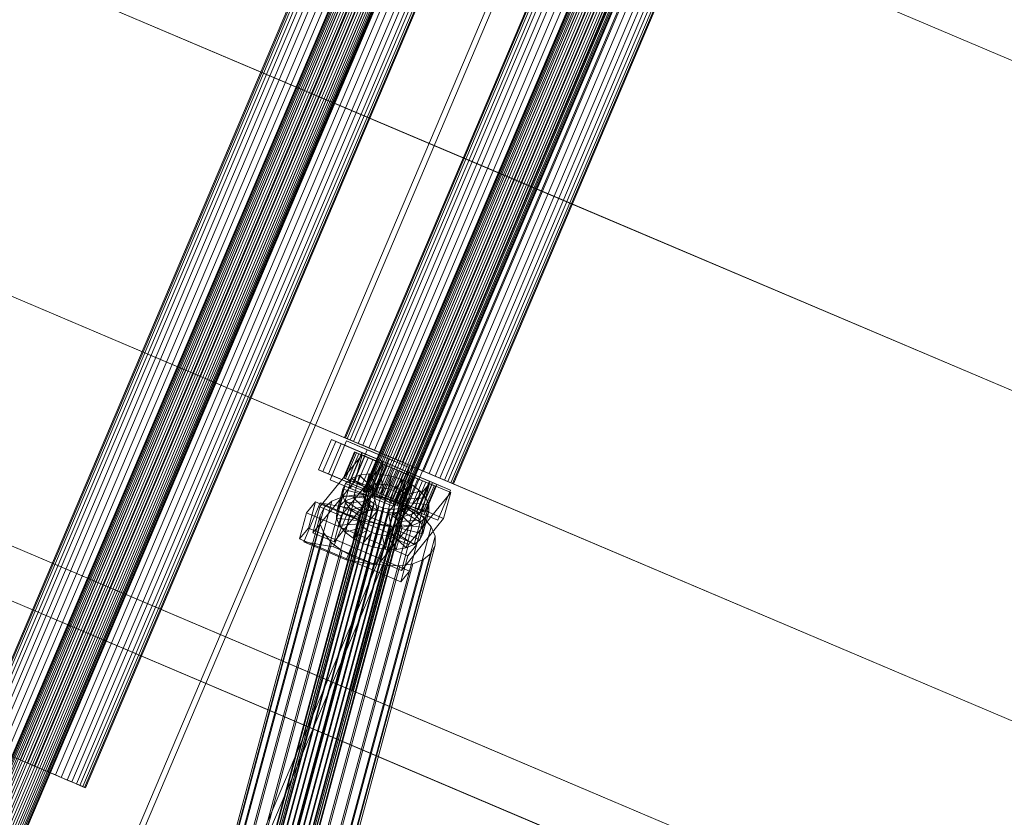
# Model space of a CAD drawing. Header units: millimetres. Extents: x -4738 to 65662, y -68080 to 6847.
# Tile 554 of 656: x 20043 to 20464, y -19296 to -18955. Entities that reach past the tile are written whole.
import ezdxf

# ---------------------------------------------------------------- set-up
doc = ezdxf.new("R2010")
doc.units = ezdxf.units.MM
doc.layers.add('superior_C10', color=7, linetype='Continuous', lineweight=0)

msp = doc.modelspace()

# ---------------------------------------------------------------- linework, layer by layer
at = {"layer": 'superior_C10'}
for p, q in [((18241.459, -18440.523), (27684.903, -22449.244)), ((27685.833, -22449.639), (18242.389, -18440.917)), ((20332.979, -18578.773), (19989.12, -19388.811)), ((19989.273, -19388.876), (20333.132, -18578.838)), ((20333.389, -18578.947), (19989.53, -19388.985)), ((20333.839, -18579.138), (19989.98, -19389.176)), ((20334.335, -18579.349), (19990.476, -19389.387)), ((20335.05, -18579.652), (19991.191, -19389.69)), ((20335.752, -18579.95), (19991.893, -19389.988)), ((20336.684, -18580.346), (19992.825, -19390.384)), ((20337.544, -18580.711), (19993.685, -19390.749)), ((20338.629, -18581.172), (19994.77, -19391.209)), ((20339.588, -18581.579), (19995.729, -19391.616)), ((20340.752, -18582.073), (19996.893, -19392.111)), ((20341.745, -18582.494), (19997.886, -19392.532)), ((20342.91, -18582.989), (19999.05, -19393.026)), ((20343.868, -18583.396), (20000.009, -19393.433)), ((20344.954, -18583.856), (20001.094, -19393.894)), ((20345.813, -18584.221), (20001.954, -19394.259)), ((20346.745, -18584.617), (20002.886, -19394.655)), ((20347.447, -18584.915), (20003.588, -19394.953)), ((20348.162, -18585.218), (20004.303, -19395.256)), ((20348.659, -18585.429), (20004.799, -19395.467)), ((20349.108, -18585.62), (20005.249, -19395.658)), ((20349.365, -18585.729), (20005.506, -19395.767)), ((20349.518, -18585.794), (20005.659, -19395.832)), ((20051.847, -19399.143), (20383.983, -18616.72)), ((20386.198, -18617.66), (20054.061, -19400.083)), ((20429.795, -18636.167), (20097.659, -19418.59)), ((20099.873, -19419.53), (20432.01, -18637.107)), ((20267.562, -18690.983), (20024.399, -19263.808)), ((20024.832, -19263.992), (20267.995, -18691.166)), ((20268.72, -18691.474), (20025.557, -19264.3)), ((20269.988, -18692.013), (20026.825, -19264.838)), ((20271.389, -18692.607), (20028.226, -19265.433)), ((20273.407, -18693.464), (20030.244, -19266.289)), ((20275.388, -18694.305), (20032.225, -19267.13)), ((20278.018, -18695.421), (20034.855, -19268.247)), ((20280.445, -18696.451), (20037.281, -19269.277)), ((20283.507, -18697.751), (20040.344, -19270.577)), ((20286.213, -18698.9), (20043.05, -19271.725)), ((20289.5, -18700.295), (20046.337, -19273.121)), ((20292.302, -18701.484), (20049.138, -19274.31)), ((20295.588, -18702.88), (20052.425, -19275.705)), ((20298.294, -18704.028), (20055.131, -19276.854)), ((20301.357, -18705.328), (20058.194, -19278.154)), ((20303.783, -18706.358), (20060.62, -19279.184)), ((20306.413, -18707.475), (20063.25, -19280.3)), ((20308.394, -18708.316), (20065.231, -19281.141)), ((20310.412, -18709.172), (20067.249, -19281.998)), ((20311.813, -18709.767), (20068.65, -19282.592)), ((20313.081, -18710.305), (20069.918, -19283.131)), ((20313.807, -18710.613), (20070.643, -19283.439)), ((20314.239, -18710.797), (20071.076, -19283.622)), ((19854.624, -18853.715), (20260.567, -19026.037)), ((20261.665, -19026.503), (19855.723, -18854.182)), ((20305.441, -18884.303), (20189.779, -19156.77)), ((20189.932, -19156.835), (20305.594, -18884.368)), ((20305.851, -18884.477), (20190.189, -19156.944)), ((20306.3, -18884.668), (20190.639, -19157.135)), ((20306.797, -18884.879), (20191.135, -19157.346)), ((20307.512, -18885.182), (20191.85, -19157.649)), ((20308.214, -18885.48), (20192.552, -19157.947)), ((20309.145, -18885.876), (20193.484, -19158.343)), ((20310.005, -18886.241), (20194.344, -19158.708)), ((20311.09, -18886.701), (20195.429, -19159.169)), ((20312.049, -18887.109), (20196.388, -19159.576)), ((20313.214, -18887.603), (20197.552, -19160.07)), ((20314.207, -18888.024), (20198.545, -19160.491)), ((20315.371, -18888.519), (20199.709, -19160.986)), ((20316.33, -18888.926), (20200.668, -19161.393)), ((20317.415, -18889.386), (20201.753, -19161.853)), ((20318.275, -18889.751), (20202.613, -19162.218)), ((20319.207, -18890.147), (20203.545, -19162.614)), ((20319.909, -18890.445), (20204.247, -19162.912)), ((20320.624, -18890.748), (20204.962, -19163.215)), ((20321.12, -18890.959), (20205.458, -19163.426)), ((20321.569, -18891.15), (20205.908, -19163.617)), ((20321.826, -18891.259), (20206.165, -19163.726)), ((20321.98, -18891.324), (20206.318, -19163.791)), ((20283.338, -18894.475), (20181.743, -19133.805)), ((20182.176, -19133.988), (20283.771, -18894.659)), ((20284.496, -18894.967), (20182.901, -19134.296)), ((20285.764, -18895.505), (20184.17, -19134.835)), ((20287.165, -18896.1), (20185.571, -19135.429)), ((20289.183, -18896.957), (20187.588, -19136.286)), ((20291.164, -18897.798), (20189.57, -19137.127)), ((20293.794, -18898.914), (20192.199, -19138.243)), ((20296.221, -18899.944), (20194.626, -19139.273)), ((20299.283, -18901.244), (20197.688, -19140.573)), ((20301.989, -18902.393), (20200.395, -19141.722)), ((20305.276, -18903.788), (20203.681, -19143.117)), ((20308.078, -18904.977), (20206.483, -19144.306)), ((20311.364, -18906.372), (20209.769, -19145.702)), ((20314.07, -18907.521), (20212.476, -19146.85)), ((20311.364, -18906.372), (20260.567, -19026.037)), ((20261.665, -19026.503), (20312.463, -18906.839)), ((20311.364, -18906.372), (20852.621, -19136.135)), ((20853.72, -19136.601), (20312.463, -18906.839)), ((20317.133, -18908.821), (20215.538, -19148.15)), ((20319.559, -18909.851), (20217.964, -19149.18)), ((20322.189, -18910.967), (20220.594, -19150.297)), ((20324.17, -18911.808), (20222.575, -19151.138)), ((20326.188, -18912.665), (20224.593, -19151.994)), ((20327.589, -18913.26), (20225.994, -19152.589)), ((20328.857, -18913.798), (20227.263, -19153.127)), ((20329.583, -18914.106), (20227.988, -19153.435)), ((20330.015, -18914.29), (20228.421, -19153.619)), ((19803.826, -18973.38), (20209.769, -19145.702)), ((20210.868, -19146.168), (19804.925, -18973.846)), ((20260.567, -19026.037), (20209.769, -19145.702)), ((20260.567, -19026.037), (20801.824, -19255.799)), ((20210.868, -19146.168), (20261.665, -19026.503)), ((20802.922, -19256.266), (20261.665, -19026.503)), ((19778.022, -19069.214), (20183.965, -19241.536)), ((20185.064, -19242.002), (19779.121, -19069.68)), ((20170.706, -19147.588), (20176.176, -19134.701)), ((20178.022, -19135.484), (20172.551, -19148.371)), ((20175.611, -19151.843), (20182.645, -19135.274)), ((20176.176, -19134.701), (20219.463, -19153.076)), ((20176.176, -19134.701), (20178.022, -19135.484)), ((20221.309, -19153.859), (20178.022, -19135.484)), ((20182.901, -19134.296), (20181.743, -19133.805)), ((20181.743, -19133.805), (20182.176, -19133.988)), ((20182.176, -19133.988), (20184.17, -19134.835)), ((20182.645, -19135.274), (20200.681, -19142.93)), ((20182.645, -19135.274), (20191.429, -19139.002)), ((20185.571, -19135.429), (20182.901, -19134.296)), ((20184.17, -19134.835), (20187.588, -19136.286)), ((20189.57, -19137.127), (20185.571, -19135.429)), ((20174.888, -19149.363), (20180.358, -19136.476)), ((20180.358, -19136.476), (20189.376, -19140.304)), ((20180.358, -19136.476), (20189.216, -19140.236)), ((20191.429, -19139.002), (20184.395, -19155.571)), ((20187.588, -19136.286), (20192.199, -19138.243)), ((20194.626, -19139.273), (20189.57, -19137.127)), ((20209.465, -19146.659), (20191.429, -19139.002)), ((20192.199, -19138.243), (20197.688, -19140.573)), ((20200.395, -19141.722), (20194.626, -19139.273)), ((20171.295, -19163.419), (20189.336, -19141.168)), ((20186.061, -19139.983), (20181.372, -19151.029)), ((20181.696, -19151.166), (20186.385, -19140.12)), ((20186.927, -19140.351), (20182.238, -19151.396)), ((20187.876, -19140.753), (20183.187, -19151.799)), ((20189.216, -19140.236), (20183.746, -19153.123)), ((20189.376, -19140.304), (20183.906, -19153.191)), ((20188.924, -19141.198), (20184.235, -19152.244)), ((20190.433, -19141.839), (20185.744, -19152.885)), ((20195.249, -19143.883), (20186.061, -19139.983)), ((20186.061, -19139.983), (20186.927, -19140.351)), ((20186.385, -19140.12), (20186.061, -19139.983)), ((20189.336, -19141.168), (20186.326, -19152.349)), ((20187.876, -19140.753), (20186.385, -19140.12)), ((20186.385, -19140.12), (20195.403, -19143.948)), ((20195.66, -19144.057), (20186.927, -19140.351)), ((20186.927, -19140.351), (20188.924, -19141.198)), ((20191.915, -19142.468), (20187.226, -19153.514)), ((20196.109, -19144.248), (20187.876, -19140.753)), ((20190.433, -19141.839), (20187.876, -19140.753)), ((20196.605, -19144.459), (20188.924, -19141.198)), ((20188.924, -19141.198), (20191.915, -19142.468)), ((20193.882, -19143.303), (20189.193, -19154.349)), ((20198.234, -19144.064), (20189.216, -19140.236)), ((20198.35, -19145.006), (20189.336, -19141.168)), ((20198.234, -19144.064), (20189.376, -19140.304)), ((20197.32, -19144.763), (20190.433, -19141.839)), ((20193.882, -19143.303), (20190.433, -19141.839)), ((20190.56, -19154.929), (20195.249, -19143.883)), ((20195.403, -19143.948), (20190.714, -19154.994)), ((20190.971, -19155.103), (20195.66, -19144.057)), ((20195.697, -19144.074), (20191.008, -19155.12)), ((20198.022, -19145.061), (20191.915, -19142.468)), ((20191.915, -19142.468), (20195.697, -19144.074)), ((20192.764, -19156.951), (20198.234, -19144.064)), ((20200.681, -19142.93), (20193.647, -19159.499)), ((20198.954, -19145.456), (20193.882, -19143.303)), ((20197.988, -19145.046), (20193.882, -19143.303)), ((20195.66, -19144.057), (20195.249, -19143.883)), ((20195.249, -19143.883), (20195.403, -19143.948)), ((20195.403, -19143.948), (20196.109, -19144.248)), ((20196.605, -19144.459), (20195.66, -19144.057)), ((20199.814, -19145.821), (20195.697, -19144.074)), ((20195.697, -19144.074), (20200.013, -19145.905)), ((20197.688, -19140.573), (20203.681, -19143.117)), ((20206.483, -19144.306), (20200.395, -19141.722)), ((20200.681, -19142.93), (20209.465, -19146.659)), ((20203.681, -19143.117), (20209.769, -19145.702)), ((20213.993, -19165.963), (20170.706, -19147.588)), ((20172.551, -19148.371), (20170.706, -19147.588)), ((20198.35, -19145.006), (20180.309, -19167.258)), ((20209.769, -19145.702), (20183.965, -19241.536)), ((20185.064, -19242.002), (20210.868, -19146.168)), ((20191.42, -19155.294), (20196.109, -19144.248)), ((20191.916, -19155.505), (20196.605, -19144.459)), ((20192.631, -19155.808), (20197.32, -19144.763)), ((20197.988, -19145.046), (20193.299, -19156.092)), ((20193.333, -19156.106), (20198.022, -19145.061)), ((20194.265, -19156.502), (20198.954, -19145.456)), ((20195.125, -19156.867), (20199.814, -19145.821)), ((20200.013, -19145.905), (20195.324, -19156.951)), ((20195.34, -19156.187), (20198.35, -19145.006)), ((20196.109, -19144.248), (20197.32, -19144.763)), ((20196.21, -19157.328), (20200.899, -19146.282)), ((20198.022, -19145.061), (20196.605, -19144.459)), ((20197.169, -19157.735), (20201.858, -19146.689)), ((20197.32, -19144.763), (20198.954, -19145.456)), ((20202.471, -19146.949), (20197.782, -19157.995)), ((20200.899, -19146.282), (20197.988, -19145.046)), ((20202.471, -19146.949), (20197.988, -19145.046)), ((20199.814, -19145.821), (20198.022, -19145.061)), ((20198.334, -19158.229), (20203.023, -19147.183)), ((20198.954, -19145.456), (20200.899, -19146.282)), ((20199.326, -19158.65), (20204.015, -19147.604)), ((20201.858, -19146.689), (20199.814, -19145.821)), ((20204.567, -19147.839), (20199.878, -19158.885)), ((20201.858, -19146.689), (20200.013, -19145.905)), ((20200.013, -19145.905), (20204.567, -19147.839)), ((20200.491, -19159.145), (20205.18, -19148.099)), ((20200.899, -19146.282), (20203.023, -19147.183)), ((20204.015, -19147.604), (20201.858, -19146.689)), ((20202.431, -19163.228), (20209.465, -19146.659)), ((20203.023, -19147.183), (20202.471, -19146.949)), ((20207.025, -19148.882), (20202.471, -19146.949)), ((20203.023, -19147.183), (20205.18, -19148.099)), ((20206.139, -19148.506), (20204.015, -19147.604)), ((20204.015, -19147.604), (20204.567, -19147.839)), ((20204.567, -19147.839), (20209.05, -19149.742)), ((20205.18, -19148.099), (20207.025, -19148.882)), ((20205.18, -19148.099), (20207.224, -19148.966)), ((20212.476, -19146.85), (20206.483, -19144.306)), ((20209.769, -19145.702), (20751.026, -19375.464)), ((20209.769, -19145.702), (20215.538, -19148.15)), ((20752.125, -19375.93), (20210.868, -19146.168)), ((20217.964, -19149.18), (20212.476, -19146.85)), ((20215.538, -19148.15), (20220.594, -19150.297)), ((20186.326, -19152.349), (20168.285, -19174.6)), ((20172.551, -19148.371), (20215.838, -19166.746)), ((20183.906, -19153.191), (20174.888, -19149.363)), ((20183.746, -19153.123), (20174.888, -19149.363)), ((20193.647, -19159.499), (20175.611, -19151.843)), ((20184.395, -19155.571), (20175.611, -19151.843)), ((20182.238, -19151.396), (20181.372, -19151.029)), ((20181.372, -19151.029), (20190.56, -19154.929)), ((20181.372, -19151.029), (20181.696, -19151.166)), ((20190.714, -19154.994), (20181.696, -19151.166)), ((20181.696, -19151.166), (20183.187, -19151.799)), ((20184.711, -19151.365), (20182.131, -19160.949)), ((20184.235, -19152.244), (20182.238, -19151.396)), ((20182.238, -19151.396), (20190.971, -19155.103)), ((20184.711, -19151.365), (20182.279, -19153.397)), ((20183.187, -19151.799), (20191.42, -19155.294)), ((20183.187, -19151.799), (20185.744, -19152.885)), ((20187.226, -19153.514), (20184.235, -19152.244)), ((20184.235, -19152.244), (20191.916, -19155.505)), ((20188.144, -19149.97), (20184.711, -19151.365)), ((20192.445, -19156.273), (20184.711, -19151.365)), ((20188.144, -19149.97), (20185.564, -19159.553)), ((20186.326, -19152.349), (20195.34, -19156.187)), ((20192.345, -19149.304), (20188.144, -19149.97)), ((20194.071, -19155.611), (20188.144, -19149.97)), ((20192.345, -19149.304), (20189.765, -19158.888)), ((20196.061, -19155.296), (20192.345, -19149.304)), ((20197.027, -19149.415), (20192.345, -19149.304)), ((20197.027, -19149.415), (20194.447, -19158.998)), ((20198.279, -19155.349), (20197.027, -19149.415)), ((20201.871, -19150.294), (20197.027, -19149.415)), ((20201.871, -19150.294), (20199.29, -19159.877)), ((20200.573, -19155.765), (20201.871, -19150.294)), ((20201.45, -19159.552), (20206.139, -19148.506)), ((20206.547, -19151.881), (20201.871, -19150.294)), ((20207.025, -19148.882), (20202.336, -19159.928)), ((20202.535, -19160.012), (20207.224, -19148.966)), ((20202.788, -19156.517), (20206.547, -19151.881)), ((20203.395, -19160.377), (20208.084, -19149.331)), ((20203.746, -19161.613), (20209.216, -19148.726)), ((20206.547, -19151.881), (20203.966, -19161.465)), ((20204.326, -19160.773), (20209.015, -19149.727)), ((20209.05, -19149.742), (20204.361, -19160.787)), ((20205.028, -19161.071), (20209.717, -19150.025)), ((20205.743, -19161.374), (20210.432, -19150.329)), ((20208.084, -19149.331), (20206.139, -19148.506)), ((20206.139, -19148.506), (20209.05, -19149.742)), ((20206.24, -19161.585), (20210.929, -19150.539)), ((20210.736, -19154.069), (20206.547, -19151.881)), ((20211.34, -19150.714), (20206.651, -19161.76)), ((20206.689, -19161.776), (20211.378, -19150.73)), ((20206.946, -19161.885), (20211.635, -19150.839)), ((20211.34, -19150.714), (20207.025, -19148.882)), ((20207.1, -19161.95), (20211.789, -19150.904)), ((20207.224, -19148.966), (20211.34, -19150.714)), ((20207.224, -19148.966), (20209.015, -19149.727)), ((20209.717, -19150.025), (20208.084, -19149.331)), ((20208.084, -19149.331), (20213.155, -19151.484)), ((20213.155, -19151.484), (20208.466, -19162.53)), ((20209.015, -19149.727), (20215.123, -19152.319)), ((20209.015, -19149.727), (20210.432, -19150.329)), ((20209.05, -19149.742), (20213.155, -19151.484)), ((20209.216, -19148.726), (20218.234, -19152.554)), ((20209.216, -19148.726), (20218.074, -19152.486)), ((20210.929, -19150.539), (20209.717, -19150.025)), ((20209.717, -19150.025), (20216.605, -19152.949)), ((20210.432, -19150.329), (20218.114, -19153.589)), ((20210.432, -19150.329), (20211.378, -19150.73)), ((20215.123, -19152.319), (20210.434, -19163.365)), ((20211.635, -19150.839), (20210.929, -19150.539)), ((20210.929, -19150.539), (20219.162, -19154.034)), ((20215.123, -19152.319), (20211.34, -19150.714)), ((20211.378, -19150.73), (20220.111, -19154.437)), ((20211.378, -19150.73), (20211.789, -19150.904)), ((20211.789, -19150.904), (20211.635, -19150.839)), ((20211.635, -19150.839), (20220.653, -19154.667)), ((20211.789, -19150.904), (20220.977, -19154.805)), ((20218.074, -19152.486), (20212.603, -19165.373)), ((20218.234, -19152.554), (20212.764, -19165.441)), ((20213.155, -19151.484), (20216.605, -19152.949)), ((20218.114, -19153.589), (20215.123, -19152.319)), ((20222.575, -19151.138), (20217.964, -19149.18)), ((20227.092, -19156.314), (20218.074, -19152.486)), ((20227.092, -19156.314), (20218.234, -19152.554)), ((20220.594, -19150.297), (20224.593, -19151.994)), ((20225.994, -19152.589), (20222.575, -19151.138)), ((20224.593, -19151.994), (20227.263, -19153.127)), ((20135.599, -19364.077), (20191.723, -19155.637)), ((20192.875, -19154.675), (20136.751, -19363.115)), ((20194.502, -19154.014), (20138.377, -19362.454)), ((20196.491, -19153.699), (20140.367, -19362.139)), ((20198.709, -19153.751), (20142.585, -19362.191)), ((20201.004, -19154.168), (20144.879, -19362.607)), ((20203.218, -19154.92), (20147.094, -19363.359)), ((20205.203, -19155.956), (20149.078, -19364.396)), ((20177.299, -19178.438), (20195.34, -19156.187)), ((20181.015, -19155.925), (20178.434, -19165.508)), ((20179.699, -19162.98), (20182.279, -19153.397)), ((20181.015, -19155.925), (20181.003, -19158.777)), ((20182.279, -19153.397), (20181.015, -19155.925)), ((20190.694, -19158.432), (20181.015, -19155.925)), ((20182.279, -19153.397), (20191.293, -19157.235)), ((20183.746, -19153.123), (20192.764, -19156.951)), ((20183.906, -19153.191), (20192.764, -19156.951)), ((20184.395, -19155.571), (20202.431, -19163.228)), ((20185.744, -19152.885), (20192.631, -19155.808)), ((20185.744, -19152.885), (20189.193, -19154.349)), ((20191.008, -19155.12), (20187.226, -19153.514)), ((20187.226, -19153.514), (20193.333, -19156.106)), ((20189.193, -19154.349), (20194.265, -19156.502)), ((20189.193, -19154.349), (20193.299, -19156.092)), ((20190.189, -19156.944), (20189.779, -19156.77)), ((20189.779, -19156.77), (20189.932, -19156.835)), ((20189.865, -19165.856), (20192.445, -19156.273)), ((20190.56, -19154.929), (20190.971, -19155.103)), ((20190.714, -19154.994), (20190.56, -19154.929)), ((20191.42, -19155.294), (20190.714, -19154.994)), ((20190.971, -19155.103), (20191.916, -19155.505)), ((20195.324, -19156.951), (20191.008, -19155.12)), ((20191.008, -19155.12), (20195.125, -19156.867)), ((20191.723, -19155.637), (20191.124, -19156.835)), ((20191.293, -19157.235), (20192.445, -19156.273)), ((20192.631, -19155.808), (20191.42, -19155.294)), ((20191.491, -19165.195), (20194.071, -19155.611)), ((20192.875, -19154.675), (20191.723, -19155.637)), ((20191.916, -19155.505), (20193.333, -19156.106)), ((20192.445, -19156.273), (20194.071, -19155.611)), ((20194.265, -19156.502), (20192.631, -19155.808)), ((20194.502, -19154.014), (20192.875, -19154.675)), ((20193.299, -19156.092), (20196.21, -19157.328)), ((20193.299, -19156.092), (20197.782, -19157.995)), ((20193.333, -19156.106), (20195.125, -19156.867)), ((20193.481, -19164.88), (20196.061, -19155.296)), ((20194.071, -19155.611), (20196.061, -19155.296)), ((20196.21, -19157.328), (20194.265, -19156.502)), ((20196.491, -19153.699), (20194.502, -19154.014)), ((20195.699, -19164.932), (20198.279, -19155.349)), ((20196.061, -19155.296), (20198.279, -19155.349)), ((20198.709, -19153.751), (20196.491, -19153.699)), ((20197.993, -19165.348), (20200.573, -19155.765)), ((20198.279, -19155.349), (20200.573, -19155.765)), ((20201.004, -19154.168), (20198.709, -19153.751)), ((20200.14, -19175.701), (20218.181, -19153.45)), ((20200.208, -19166.1), (20202.788, -19156.517)), ((20200.573, -19155.765), (20202.788, -19156.517)), ((20203.218, -19154.92), (20201.004, -19154.168)), ((20202.788, -19156.517), (20204.773, -19157.553)), ((20205.203, -19155.956), (20203.218, -19154.92)), ((20204.773, -19157.553), (20210.736, -19154.069)), ((20206.821, -19157.206), (20205.203, -19155.956)), ((20206.391, -19158.803), (20214.153, -19156.707)), ((20210.736, -19154.069), (20208.156, -19163.652)), ((20214.153, -19156.707), (20210.736, -19154.069)), ((20214.153, -19156.707), (20211.573, -19166.291)), ((20216.605, -19152.949), (20211.916, -19163.995)), ((20218.114, -19153.589), (20213.425, -19164.635)), ((20219.463, -19153.076), (20213.993, -19165.963)), ((20216.565, -19159.617), (20214.153, -19156.707)), ((20219.162, -19154.034), (20214.473, -19165.08)), ((20218.181, -19153.45), (20215.17, -19164.631)), ((20220.111, -19154.437), (20215.422, -19165.483)), ((20215.838, -19166.746), (20221.309, -19153.859)), ((20220.653, -19154.667), (20215.964, -19165.713)), ((20220.977, -19154.805), (20216.288, -19165.851)), ((20216.605, -19152.949), (20219.162, -19154.034)), ((20220.111, -19154.437), (20218.114, -19153.589)), ((20227.194, -19157.288), (20218.181, -19153.45)), ((20219.162, -19154.034), (20220.653, -19154.667)), ((20221.309, -19153.859), (20219.463, -19153.076)), ((20220.977, -19154.805), (20220.111, -19154.437)), ((20220.653, -19154.667), (20220.977, -19154.805)), ((20221.622, -19169.201), (20227.092, -19156.314)), ((20227.988, -19153.435), (20225.994, -19152.589)), ((20227.263, -19153.127), (20228.421, -19153.619)), ((20228.421, -19153.619), (20227.988, -19153.435)), ((20180.911, -19159.137), (20132.528, -19338.826)), ((20191.119, -19158.186), (20134.995, -19366.626)), ((20191.124, -19156.835), (20135, -19365.275)), ((20191.708, -19159.599), (20135.583, -19368.039)), ((20192.85, -19160.978), (20136.726, -19369.417)), ((20186.526, -19158.248), (20138.143, -19337.937)), ((20192.785, -19158.395), (20144.402, -19338.085)), ((20206.821, -19157.206), (20150.697, -19365.645)), ((20199.261, -19159.57), (20150.878, -19339.26)), ((20207.964, -19158.584), (20151.84, -19367.024)), ((20208.553, -19159.997), (20152.428, -19368.437)), ((20180.911, -19159.137), (20176.321, -19161.003)), ((20181.003, -19158.777), (20178.423, -19168.361)), ((20179.699, -19162.98), (20182.131, -19160.949)), ((20186.526, -19158.248), (20180.911, -19159.137)), ((20190.689, -19159.784), (20181.003, -19158.777)), ((20181.003, -19158.777), (20182.246, -19161.76)), ((20182.131, -19160.949), (20185.564, -19159.553)), ((20182.131, -19160.949), (20189.865, -19165.856)), ((20185.564, -19159.553), (20189.765, -19158.888)), ((20185.564, -19159.553), (20191.491, -19165.195)), ((20192.785, -19158.395), (20186.526, -19158.248)), ((20188.108, -19169.367), (20190.689, -19159.784)), ((20188.114, -19168.016), (20190.694, -19158.432)), ((20191.293, -19157.235), (20188.713, -19166.818)), ((20189.765, -19158.888), (20193.481, -19164.88)), ((20189.765, -19158.888), (20194.447, -19158.998)), ((20189.932, -19156.835), (20190.639, -19157.135)), ((20191.135, -19157.346), (20190.189, -19156.944)), ((20190.639, -19157.135), (20191.85, -19157.649)), ((20190.689, -19159.784), (20190.694, -19158.432)), ((20191.277, -19161.197), (20190.689, -19159.784)), ((20190.694, -19158.432), (20191.293, -19157.235)), ((20191.124, -19156.835), (20191.119, -19158.186)), ((20191.119, -19158.186), (20191.708, -19159.599)), ((20192.552, -19157.947), (20191.135, -19157.346)), ((20191.708, -19159.599), (20192.85, -19160.978)), ((20191.85, -19157.649), (20193.484, -19158.343)), ((20194.344, -19158.708), (20192.552, -19157.947)), ((20199.261, -19159.57), (20192.785, -19158.395)), ((20192.85, -19160.978), (20194.469, -19162.228)), ((20193.484, -19158.343), (20195.429, -19159.169)), ((20193.647, -19159.499), (20202.431, -19163.228)), ((20196.388, -19159.576), (20194.344, -19158.708)), ((20194.447, -19158.998), (20195.699, -19164.932)), ((20194.447, -19158.998), (20199.29, -19159.877)), ((20195.125, -19156.867), (20197.169, -19157.735)), ((20199.878, -19158.885), (20195.324, -19156.951)), ((20195.324, -19156.951), (20197.169, -19157.735)), ((20195.429, -19159.169), (20197.552, -19160.07)), ((20198.334, -19158.229), (20196.21, -19157.328)), ((20198.545, -19160.491), (20196.388, -19159.576)), ((20197.169, -19157.735), (20199.326, -19158.65)), ((20197.552, -19160.07), (20199.709, -19160.986)), ((20197.782, -19157.995), (20198.334, -19158.229)), ((20197.782, -19157.995), (20202.336, -19159.928)), ((20199.29, -19159.877), (20197.993, -19165.348)), ((20200.491, -19159.145), (20198.334, -19158.229)), ((20200.668, -19161.393), (20198.545, -19160.491)), ((20205.512, -19161.692), (20199.261, -19159.57)), ((20199.29, -19159.877), (20203.966, -19161.465)), ((20199.878, -19158.885), (20199.326, -19158.65)), ((20199.326, -19158.65), (20201.45, -19159.552)), ((20199.709, -19160.986), (20201.753, -19161.853)), ((20204.361, -19160.787), (20199.878, -19158.885)), ((20202.336, -19159.928), (20200.491, -19159.145)), ((20202.535, -19160.012), (20200.491, -19159.145)), ((20204.361, -19160.787), (20201.45, -19159.552)), ((20201.45, -19159.552), (20203.395, -19160.377)), ((20202.192, -19167.137), (20204.773, -19157.553)), ((20202.336, -19159.928), (20206.651, -19161.76)), ((20206.651, -19161.76), (20202.535, -19160.012)), ((20204.326, -19160.773), (20202.535, -19160.012)), ((20208.466, -19162.53), (20203.395, -19160.377)), ((20203.395, -19160.377), (20205.028, -19161.071)), ((20203.811, -19168.386), (20206.391, -19158.803)), ((20210.434, -19163.365), (20204.326, -19160.773)), ((20205.743, -19161.374), (20204.326, -19160.773)), ((20208.466, -19162.53), (20204.361, -19160.787)), ((20204.773, -19157.553), (20206.391, -19158.803)), ((20204.954, -19169.765), (20207.534, -19160.181)), ((20206.391, -19158.803), (20207.534, -19160.181)), ((20207.964, -19158.584), (20206.821, -19157.206)), ((20207.534, -19160.181), (20216.565, -19159.617)), ((20207.534, -19160.181), (20208.123, -19161.594)), ((20208.553, -19159.997), (20207.964, -19158.584)), ((20208.547, -19161.349), (20208.553, -19159.997)), ((20227.194, -19157.288), (20209.154, -19179.54)), ((20216.565, -19159.617), (20213.985, -19169.201)), ((20217.808, -19162.601), (20216.565, -19159.617)), ((20224.184, -19168.469), (20227.194, -19157.288)), ((20124.687, -19343.407), (20173.07, -19163.718)), ((20176.321, -19161.003), (20127.938, -19340.692)), ((20194.469, -19162.228), (20138.344, -19370.667)), ((20196.453, -19163.264), (20140.329, -19371.704)), ((20198.668, -19164.016), (20142.544, -19372.455)), ((20200.963, -19164.432), (20144.838, -19372.872)), ((20203.18, -19164.484), (20147.056, -19372.924)), ((20205.17, -19164.169), (20149.046, -19372.609)), ((20206.796, -19163.508), (20150.672, -19371.948)), ((20207.948, -19162.546), (20151.824, -19370.986)), ((20208.547, -19161.349), (20152.423, -19369.788)), ((20205.512, -19161.692), (20157.129, -19341.382)), ((20211.112, -19164.617), (20162.729, -19344.306)), ((20164.435, -19178.398), (20171.308, -19161.781)), ((20165.584, -19165.977), (20169.343, -19161.341)), ((20169.343, -19161.341), (20166.332, -19172.522)), ((20168.285, -19174.6), (20171.295, -19163.419)), ((20212.609, -19179.764), (20169.343, -19161.341)), ((20171.295, -19163.419), (20180.309, -19167.258)), ((20171.308, -19161.781), (20189.344, -19169.438)), ((20171.308, -19161.781), (20183.889, -19164.006)), ((20173.07, -19163.718), (20171.379, -19167.098)), ((20176.321, -19161.003), (20173.07, -19163.718)), ((20183.889, -19164.006), (20177.017, -19180.623)), ((20178.434, -19165.508), (20179.699, -19162.98)), ((20182.246, -19161.76), (20179.666, -19171.344)), ((20188.713, -19166.818), (20179.699, -19162.98)), ((20184.658, -19164.671), (20182.078, -19174.254)), ((20191.277, -19161.197), (20182.246, -19161.76)), ((20182.246, -19161.76), (20184.658, -19164.671)), ((20201.925, -19171.663), (20183.889, -19164.006)), ((20192.42, -19162.575), (20184.658, -19164.671)), ((20184.658, -19164.671), (20188.075, -19167.309)), ((20194.039, -19163.825), (20188.075, -19167.309)), ((20188.697, -19170.78), (20191.277, -19161.197)), ((20189.84, -19172.158), (20192.42, -19162.575)), ((20191.491, -19165.195), (20189.865, -19165.856)), ((20192.42, -19162.575), (20191.277, -19161.197)), ((20191.458, -19173.408), (20194.039, -19163.825)), ((20193.481, -19164.88), (20191.491, -19165.195)), ((20196.023, -19164.861), (20192.265, -19169.497)), ((20194.039, -19163.825), (20192.42, -19162.575)), ((20193.443, -19174.445), (20196.023, -19164.861)), ((20195.699, -19164.932), (20193.481, -19164.88)), ((20196.023, -19164.861), (20194.039, -19163.825)), ((20194.469, -19162.228), (20196.453, -19163.264)), ((20197.993, -19165.348), (20195.699, -19164.932)), ((20198.238, -19165.613), (20196.023, -19164.861)), ((20196.453, -19163.264), (20198.668, -19164.016)), ((20215.17, -19164.631), (20197.129, -19186.882)), ((20198.668, -19164.016), (20200.963, -19164.432)), ((20203.966, -19161.465), (20200.208, -19166.1)), ((20202.613, -19162.218), (20200.668, -19161.393)), ((20200.963, -19164.432), (20203.18, -19164.484)), ((20201.753, -19161.853), (20203.545, -19162.614)), ((20208.156, -19163.652), (20202.192, -19167.137)), ((20204.247, -19162.912), (20202.613, -19162.218)), ((20203.18, -19164.484), (20205.17, -19164.169)), ((20203.545, -19162.614), (20204.962, -19163.215)), ((20212.764, -19165.441), (20203.746, -19161.613)), ((20212.603, -19165.373), (20203.746, -19161.613)), ((20203.786, -19174.689), (20206.366, -19165.105)), ((20203.966, -19161.465), (20208.156, -19163.652)), ((20205.458, -19163.426), (20204.247, -19162.912)), ((20206.366, -19165.105), (20204.74, -19165.767)), ((20204.938, -19173.727), (20207.518, -19164.143)), ((20204.962, -19163.215), (20205.908, -19163.617)), ((20211.916, -19163.995), (20205.028, -19161.071)), ((20205.028, -19161.071), (20206.24, -19161.585)), ((20205.17, -19164.169), (20206.796, -19163.508)), ((20206.165, -19163.726), (20205.458, -19163.426)), ((20211.112, -19164.617), (20205.512, -19161.692)), ((20205.537, -19172.529), (20208.117, -19162.946)), ((20205.542, -19171.178), (20208.123, -19161.594)), ((20213.425, -19164.635), (20205.743, -19161.374)), ((20206.689, -19161.776), (20205.743, -19161.374)), ((20205.908, -19163.617), (20206.318, -19163.791)), ((20206.318, -19163.791), (20206.165, -19163.726)), ((20214.473, -19165.08), (20206.24, -19161.585)), ((20206.24, -19161.585), (20206.946, -19161.885)), ((20207.518, -19164.143), (20206.366, -19165.105)), ((20206.366, -19165.105), (20214.1, -19170.013)), ((20206.651, -19161.76), (20210.434, -19163.365)), ((20215.422, -19165.483), (20206.689, -19161.776)), ((20207.1, -19161.95), (20206.689, -19161.776)), ((20206.796, -19163.508), (20207.948, -19162.546)), ((20215.964, -19165.713), (20206.946, -19161.885)), ((20206.946, -19161.885), (20207.1, -19161.95)), ((20216.288, -19165.851), (20207.1, -19161.95)), ((20208.117, -19162.946), (20207.518, -19164.143)), ((20207.518, -19164.143), (20216.532, -19167.981)), ((20207.948, -19162.546), (20208.547, -19161.349)), ((20208.123, -19161.594), (20208.117, -19162.946)), ((20208.117, -19162.946), (20217.797, -19165.453)), ((20208.123, -19161.594), (20217.808, -19162.601)), ((20208.156, -19163.652), (20211.573, -19166.291)), ((20211.916, -19163.995), (20208.466, -19162.53)), ((20210.434, -19163.365), (20213.425, -19164.635)), ((20215.68, -19168.144), (20211.112, -19164.617)), ((20214.473, -19165.08), (20211.916, -19163.995)), ((20213.425, -19164.635), (20215.422, -19165.483)), ((20215.964, -19165.713), (20214.473, -19165.08)), ((20215.17, -19164.631), (20224.184, -19168.469)), ((20217.808, -19162.601), (20215.228, -19172.184)), ((20217.797, -19165.453), (20217.808, -19162.601)), ((20171.379, -19167.098), (20122.996, -19346.787)), ((20162.574, -19177.157), (20165.584, -19165.977)), ((20165.584, -19165.977), (20208.851, -19184.4)), ((20215.68, -19168.144), (20167.297, -19347.834)), ((20171.379, -19167.098), (20171.364, -19170.911)), ((20180.309, -19167.258), (20177.299, -19178.438)), ((20178.423, -19168.361), (20178.434, -19165.508)), ((20179.666, -19171.344), (20178.423, -19168.361)), ((20178.423, -19168.361), (20188.108, -19169.367)), ((20178.434, -19165.508), (20188.114, -19168.016)), ((20188.075, -19167.309), (20185.495, -19176.893)), ((20188.075, -19167.309), (20192.265, -19169.497)), ((20188.114, -19168.016), (20188.108, -19169.367)), ((20188.108, -19169.367), (20188.697, -19170.78)), ((20188.713, -19166.818), (20188.114, -19168.016)), ((20189.865, -19165.856), (20188.713, -19166.818)), ((20195.658, -19175.196), (20198.238, -19165.613)), ((20198.238, -19165.613), (20196.941, -19171.084)), ((20197.952, -19175.613), (20200.533, -19166.029)), ((20200.208, -19166.1), (20197.993, -19165.348)), ((20200.533, -19166.029), (20198.238, -19165.613)), ((20200.17, -19175.665), (20202.75, -19166.082)), ((20202.192, -19167.137), (20200.208, -19166.1)), ((20202.75, -19166.082), (20200.533, -19166.029)), ((20200.533, -19166.029), (20201.784, -19171.963)), ((20202.16, -19175.35), (20204.74, -19165.767)), ((20203.811, -19168.386), (20202.192, -19167.137)), ((20204.74, -19165.767), (20202.75, -19166.082)), ((20202.75, -19166.082), (20206.466, -19172.074)), ((20211.573, -19166.291), (20203.811, -19168.386)), ((20204.954, -19169.765), (20203.811, -19168.386)), ((20204.74, -19165.767), (20210.667, -19171.408)), ((20213.985, -19169.201), (20204.954, -19169.765)), ((20206.143, -19190.72), (20224.184, -19168.469)), ((20211.573, -19166.291), (20213.985, -19169.201)), ((20212.603, -19165.373), (20221.622, -19169.201)), ((20212.764, -19165.441), (20221.622, -19169.201)), ((20216.532, -19167.981), (20213.952, -19177.565)), ((20213.985, -19169.201), (20215.228, -19172.184)), ((20213.993, -19165.963), (20215.838, -19166.746)), ((20214.1, -19170.013), (20216.532, -19167.981)), ((20217.797, -19165.453), (20215.216, -19175.037)), ((20215.422, -19165.483), (20216.288, -19165.851)), ((20218.905, -19172.034), (20215.68, -19168.144)), ((20216.288, -19165.851), (20215.964, -19165.713)), ((20216.532, -19167.981), (20217.797, -19165.453)), ((20171.364, -19170.911), (20122.981, -19350.601)), ((20166.332, -19172.522), (20162.574, -19177.157)), ((20166.332, -19172.522), (20209.599, -19190.945)), ((20218.905, -19172.034), (20170.522, -19351.724)), ((20171.364, -19170.911), (20173.025, -19174.899)), ((20179.666, -19171.344), (20188.697, -19170.78)), ((20182.078, -19174.254), (20179.666, -19171.344)), ((20182.078, -19174.254), (20189.84, -19172.158)), ((20189.344, -19169.438), (20182.471, -19186.054)), ((20185.495, -19176.893), (20191.458, -19173.408)), ((20188.697, -19170.78), (20189.84, -19172.158)), ((20189.344, -19169.438), (20201.925, -19171.663)), ((20192.265, -19169.497), (20189.684, -19179.08)), ((20189.84, -19172.158), (20191.458, -19173.408)), ((20191.458, -19173.408), (20193.443, -19174.445)), ((20192.265, -19169.497), (20196.941, -19171.084)), ((20196.941, -19171.084), (20194.36, -19180.668)), ((20195.053, -19188.279), (20201.925, -19171.663)), ((20196.941, -19171.084), (20201.784, -19171.963)), ((20201.784, -19171.963), (20199.204, -19181.546)), ((20201.784, -19171.963), (20206.466, -19172.074)), ((20206.466, -19172.074), (20203.886, -19181.657)), ((20204.938, -19173.727), (20205.537, -19172.529)), ((20205.542, -19171.178), (20204.954, -19169.765)), ((20205.537, -19172.529), (20205.542, -19171.178)), ((20215.216, -19175.037), (20205.537, -19172.529)), ((20215.228, -19172.184), (20205.542, -19171.178)), ((20206.466, -19172.074), (20210.667, -19171.408)), ((20210.667, -19171.408), (20208.087, -19180.992)), ((20210.667, -19171.408), (20214.1, -19170.013)), ((20214.1, -19170.013), (20211.52, -19179.596)), ((20215.228, -19172.184), (20215.216, -19175.037)), ((20220.566, -19176.022), (20218.905, -19172.034)), ((20173.025, -19174.899), (20124.642, -19354.589)), ((20205.84, -19195.58), (20162.574, -19177.157)), ((20177.299, -19178.438), (20168.285, -19174.6)), ((20220.566, -19176.022), (20172.183, -19355.712)), ((20173.025, -19174.899), (20176.25, -19178.79)), ((20185.495, -19176.893), (20182.078, -19174.254)), ((20189.684, -19179.08), (20185.495, -19176.893)), ((20189.684, -19179.08), (20193.443, -19174.445)), ((20193.443, -19174.445), (20195.658, -19175.196)), ((20194.36, -19180.668), (20195.658, -19175.196)), ((20195.658, -19175.196), (20197.952, -19175.613)), ((20197.129, -19186.882), (20200.14, -19175.701)), ((20199.204, -19181.546), (20197.952, -19175.613)), ((20197.952, -19175.613), (20200.17, -19175.665)), ((20200.14, -19175.701), (20209.154, -19179.54)), ((20200.17, -19175.665), (20202.16, -19175.35)), ((20203.886, -19181.657), (20200.17, -19175.665)), ((20202.16, -19175.35), (20203.786, -19174.689)), ((20208.087, -19180.992), (20202.16, -19175.35)), ((20203.786, -19174.689), (20204.938, -19173.727)), ((20211.52, -19179.596), (20203.786, -19174.689)), ((20213.952, -19177.565), (20204.938, -19173.727)), ((20213.952, -19177.565), (20211.52, -19179.596)), ((20215.216, -19175.037), (20213.952, -19177.565)), ((20220.551, -19179.836), (20220.566, -19176.022)), ((20176.25, -19178.79), (20127.867, -19358.479)), ((20182.471, -19186.054), (20164.435, -19178.398)), ((20177.017, -19180.623), (20164.435, -19178.398)), ((20220.551, -19179.836), (20172.168, -19359.525)), ((20176.25, -19178.79), (20180.818, -19182.317)), ((20177.017, -19180.623), (20195.053, -19188.279)), ((20194.36, -19180.668), (20189.684, -19179.08)), ((20199.204, -19181.546), (20194.36, -19180.668)), ((20203.886, -19181.657), (20199.204, -19181.546)), ((20208.087, -19180.992), (20203.886, -19181.657)), ((20209.154, -19179.54), (20206.143, -19190.72)), ((20211.52, -19179.596), (20208.087, -19180.992)), ((20212.609, -19179.764), (20208.851, -19184.4)), ((20209.599, -19190.945), (20212.609, -19179.764)), ((20218.86, -19183.216), (20220.551, -19179.836)), ((20180.818, -19182.317), (20132.435, -19362.006)), ((20186.419, -19185.242), (20138.035, -19364.931)), ((20215.609, -19185.931), (20167.226, -19365.62)), ((20218.86, -19183.216), (20170.477, -19362.905)), ((20180.818, -19182.317), (20186.419, -19185.242)), ((20182.471, -19186.054), (20195.053, -19188.279)), ((20186.419, -19185.242), (20192.67, -19187.363)), ((20208.851, -19184.4), (20205.84, -19195.58)), ((20211.02, -19187.797), (20215.609, -19185.931)), ((20215.609, -19185.931), (20218.86, -19183.216)), ((20192.67, -19187.363), (20144.287, -19367.053)), ((20199.145, -19188.538), (20150.762, -19368.228)), ((20205.404, -19188.686), (20157.021, -19368.376)), ((20211.02, -19187.797), (20162.637, -19367.486)), ((20192.67, -19187.363), (20199.145, -19188.538)), ((20206.143, -19190.72), (20197.129, -19186.882)), ((20199.145, -19188.538), (20205.404, -19188.686)), ((20205.404, -19188.686), (20211.02, -19187.797)), ((20205.84, -19195.58), (20209.599, -19190.945)), ((20183.965, -19241.536), (20725.222, -19471.298)), ((20185.064, -19242.002), (20183.965, -19241.536)), ((20726.321, -19471.765), (20185.064, -19242.002)), ((20043.05, -19271.725), (20037.281, -19269.277)), ((20040.344, -19270.577), (20046.337, -19273.121)), ((20049.138, -19274.31), (20043.05, -19271.725)), ((20046.337, -19273.121), (20052.425, -19275.705)), ((20055.131, -19276.854), (20049.138, -19274.31)), ((20052.425, -19275.705), (20058.194, -19278.154)), ((20060.62, -19279.184), (20055.131, -19276.854)), ((20058.194, -19278.154), (20063.25, -19280.3)), ((20065.231, -19281.141), (20060.62, -19279.184)), ((20063.25, -19280.3), (20067.249, -19281.998)), ((20068.65, -19282.592), (20065.231, -19281.141)), ((20067.249, -19281.998), (20069.918, -19283.131)), ((20070.643, -19283.439), (20068.65, -19282.592)), ((20069.918, -19283.131), (20071.076, -19283.622)), ((20071.076, -19283.622), (20070.643, -19283.439))]:
    msp.add_line(p, q, dxfattribs=at)

doc.saveas('drawing.dxf')
